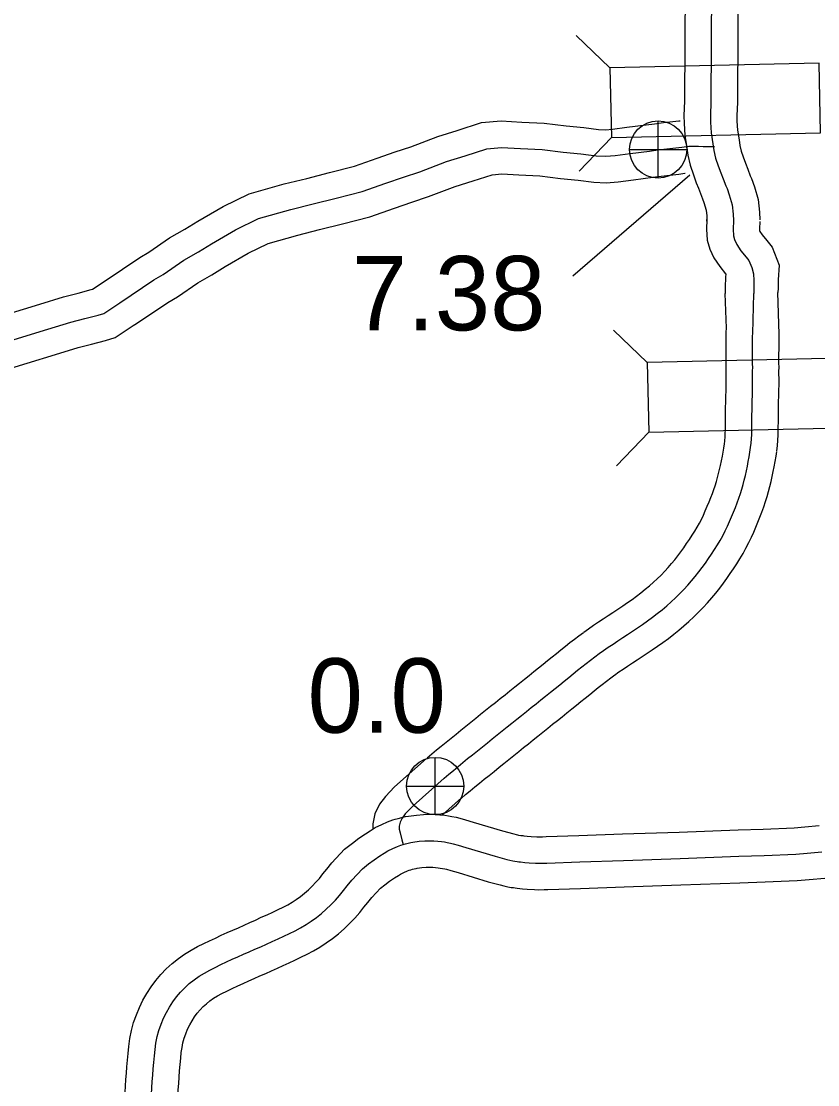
# Model space of a CAD drawing. Extents: x 31699 to 244310, y -8841 to 11474.
# Drawn here: x 147406.2 to 147707.6, y 101.4 to 503.8 of the extents above; entities that cross this region are included whole.
import ezdxf

# ---------------------------------------------------------------- set-up
doc = ezdxf.new("R2010")
doc.units = 0
for name, color, linetype in [('B_Logo', 7, 'Continuous'), ('Level 21', 7, 'Continuous'), ('R_XS_EARTHWORK_STAGE1', 7, 'Continuous'), ('R_XS_EARTHWORK_STAGE2', 7, 'Continuous'), ('S_AREA_CALC', 7, 'Continuous'), ('S_WALL_ANNOT', 7, 'Continuous')]:
    doc.layers.add(name, color=color, linetype=linetype)

msp = doc.modelspace()

# ---------------------------------------------------------------- linework, layer by layer
at = {"layer": 'B_Logo'}
for points in [[(147667.76, 581.7), (147667.17, 473.47), (147666.98, 468.05), (147667.04, 465.65), (147667.27, 461.64), (147667.91, 457.45), (147668.31, 454.99), (147668.92, 452.06), (147669.92, 449.14), (147670.93, 446.43), (147671.85, 444.24), (147672.78, 441.53), (147673.27, 440.54), (147674.07, 438.22), (147675.16, 434.37), (147675.58, 430.9), (147675.65, 428.43)], [(147443.45, 397.3), (147456.39, 405.95), (147459.87, 407.98), (147467.66, 413.38), (147473.18, 416.53), (147478.16, 419.65), (147487.29, 424.89), (147495.98, 429.18), (147508.22, 432.62), (147516.63, 434.7), (147525.3, 436.92), (147535.17, 439.43), (147544.08, 442.59), (147550.82, 444.89), (147556.97, 446.91), (147567.13, 450.77), (147574.14, 452.95), (147582.33, 455.62), (147587.92, 456.09), (147595.06, 455.67), (147603.27, 455.27), (147611.29, 454.33), (147617.97, 453.69), (147623.71, 452.96), (147627.38, 452.78), (147630.98, 453.07), (147636.55, 453.81), (147643.93, 454.72), (147647.05, 455.13), (147650.44, 455.55), (147653.89, 455.97), (147656.15, 456.23), (147658.81, 456.56), (147662.4, 456.58), (147664.27, 456.49), (147668.47, 456.39)], [(147675.65, 428.43), (147675.53, 425.22), (147675.66, 422.68), (147676.1, 421.22), (147677.01, 419.31), (147678.54, 417), (147680.53, 414.58), (147681.56, 413.27), (147682.64, 410.63), (147683.22, 408.32), (147683.39, 405.78), (147683.45, 400.86)], [(147682.19, 342.49), (147682.39, 344.18), (147682.52, 345.86), (147682.59, 347.52), (147682.63, 349.12), (147682.67, 350.66), (147682.69, 352.14), (147682.69, 353.6), (147682.7, 355.02), (147682.72, 356.42), (147682.73, 357.81), (147682.76, 359.19), (147682.79, 360.57), (147682.84, 361.94), (147682.89, 363.29), (147682.92, 364.65), (147682.94, 366.01), (147682.94, 367.37), (147682.93, 368.74), (147682.92, 370.11), (147682.91, 371.5), (147682.96, 372.85), (147682.9, 374.23), (147682.9, 375.59), (147682.91, 376.93), (147682.92, 378.26), (147682.93, 379.59), (147682.94, 380.9), (147682.94, 382.2), (147682.94, 383.45), (147682.95, 384.62), (147682.98, 385.72), (147683.45, 400.86)], [(147395.18, 380.89), (147416.16, 387.26), (147424.91, 389.96), (147430.18, 391.32), (147435.32, 392.68), (147437.36, 393.3), (147443.45, 397.3)], [(147624.86, 264.55), (147626.57, 265.78), (147628.32, 266.98), (147630.12, 268.18), (147631.94, 269.38), (147633.77, 270.58), (147635.62, 271.8), (147637.49, 273.04), (147639.38, 274.3), (147641.29, 275.59), (147643.18, 276.91), (147645.05, 278.29), (147646.88, 279.7), (147648.67, 281.15), (147650.43, 282.62), (147652.14, 284.12), (147653.79, 285.66), (147655.39, 287.23), (147656.93, 288.84), (147658.43, 290.46), (147659.87, 292.12), (147661.25, 293.77), (147662.56, 295.44), (147663.82, 297.12), (147665.05, 298.81), (147666.23, 300.51), (147667.39, 302.23), (147668.52, 303.94), (147669.61, 305.67), (147670.64, 307.41), (147671.61, 309.16), (147672.53, 310.95), (147673.38, 312.76), (147674.19, 314.56), (147674.96, 316.35), (147675.71, 318.12), (147676.43, 319.87), (147677.11, 321.61), (147677.74, 323.35), (147678.3, 325.08), (147678.83, 326.8), (147679.31, 328.52), (147679.78, 330.23), (147680.2, 331.96), (147680.58, 333.7), (147680.95, 335.47), (147681.31, 337.23), (147681.66, 338.98), (147681.94, 340.76), (147682.19, 342.49)], [(147566.15, 217.42), (147567.92, 218.9), (147569.7, 220.37), (147571.48, 221.85), (147573.28, 223.32), (147575.1, 224.8), (147576.95, 226.27), (147578.81, 227.77), (147580.68, 229.29), (147582.55, 230.79), (147584.42, 232.31), (147586.29, 233.81), (147588.15, 235.31), (147589.99, 236.79), (147591.83, 238.25), (147593.65, 239.72), (147595.47, 241.17), (147597.31, 242.64), (147599.15, 244.11), (147600.98, 245.58), (147602.81, 247.05), (147604.62, 248.5), (147606.42, 249.94), (147608.19, 251.36), (147609.92, 252.78), (147611.64, 254.17), (147613.34, 255.53), (147615.01, 256.88), (147616.65, 258.22), (147618.29, 259.54), (147619.93, 260.81), (147621.56, 262.07), (147623.2, 263.31), (147624.86, 264.55)], [(147566.15, 217.42), (147554.42, 206.96), (147551.51, 203.86), (147550.26, 202.31), (147549.54, 200.76), (147549.24, 199.21), (147549.24, 198.14), (147549.54, 196.71), (147550.2, 194.09), (147550.67, 192.3)], [(147550.67, 192.3), (147551.52, 192.57), (147552.53, 192.83), (147553.57, 193.05), (147554.31, 193.2), (147556.7, 193.51), (147558.89, 193.67), (147560.52, 193.73), (147562.34, 193.67), (147563.77, 193.59), (147565.14, 193.43), (147566.32, 193.27), (147567.33, 193.09), (147568.63, 192.85), (147569.61, 192.6), (147571.48, 192.09), (147574.37, 191.23), (147585.57, 187.84), (147589.94, 186.64), (147591.1, 186.34), (147592.14, 186.11), (147592.96, 185.99), (147593.81, 185.87), (147594.51, 185.77), (147595.09, 185.69), (147596.72, 185.51), (147598.39, 185.39), (147600.83, 185.22), (147602.05, 185.19), (147603.71, 185.23), (147605.12, 185.27), (147617.5, 185.69), (147634.02, 186.29), (147655.46, 187), (147677.75, 187.84), (147687.28, 188.13), (147699.25, 188.67), (147703.53, 188.97), (147709.19, 189.5)], [(147456.54, 112.3), (147456.78, 114.73), (147457.13, 117.16), (147457.61, 119.59), (147458.25, 121.96), (147459.06, 124.28), (147460.01, 126.53), (147461.07, 128.7), (147462.24, 130.79), (147463.53, 132.77), (147464.92, 134.67), (147466.43, 136.45), (147468.04, 138.12), (147469.76, 139.69), (147471.58, 141.12), (147473.48, 142.45), (147475.45, 143.66), (147477.49, 144.77), (147479.6, 145.82), (147481.73, 146.85), (147483.88, 147.85), (147486.03, 148.85), (147488.17, 149.81), (147490.3, 150.75), (147492.43, 151.69), (147494.59, 152.66), (147496.78, 153.64), (147498.98, 154.65), (147501.17, 155.66), (147503.35, 156.65), (147505.53, 157.64), (147507.68, 158.66), (147509.81, 159.69), (147511.89, 160.79), (147513.92, 161.98), (147515.91, 163.29), (147517.86, 164.71), (147519.76, 166.22), (147521.59, 167.82), (147523.35, 169.5), (147525.02, 171.24), (147526.61, 173.03), (147528.09, 174.89), (147529.56, 176.66), (147531.31, 178.83), (147535.31, 183.13), (147537.61, 184.95), (147539.69, 186.52), (147541.9, 188.03), (147543.53, 189.07), (147544.86, 189.9), (147546.74, 190.78), (147548.57, 191.6), (147549.86, 192.07), (147550.67, 192.3)], [(147455.41, 97.8), (147455.58, 100.18), (147455.76, 102.58), (147455.93, 105), (147456.12, 107.43), (147456.33, 109.86), (147456.54, 112.3)]]:
    msp.add_lwpolyline(points, dxfattribs=at)
at = {"layer": 'Level 21'}
for p, q in [((147647.16, 444.48), (147647.16, 466.15)), ((147636.33, 455.32), (147658, 455.32)), ((147562.82, 203.61), (147562.82, 225.27)), ((147551.99, 214.44), (147573.66, 214.44))]:
    msp.add_line(p, q, dxfattribs=at)
for centre in [(147647.16, 455.32), (147562.82, 214.44)]:
    msp.add_circle(centre, 10.83, dxfattribs=at)
at = {"layer": 'R_XS_EARTHWORK_STAGE1'}
for p, q in [((147628.94, 486.27), (147616.22, 498.44)), ((147629.51, 459.87), (147617.34, 447.16)), ((147643.04, 374.73), (147630.33, 386.9)), ((147643.61, 348.33), (147631.44, 335.62))]:
    msp.add_line(p, q, dxfattribs=at)
for points in [[(147708.12, 487.99), (147628.94, 486.27), (147629.51, 459.87), (147708.69, 461.59)], [(147722.22, 376.45), (147643.04, 374.73), (147643.61, 348.33), (147722.79, 350.05)]]:
    msp.add_lwpolyline(points, close=True, dxfattribs=at)
at = {"layer": 'R_XS_EARTHWORK_STAGE2'}
msp.add_line((147665.65, 428.18), (147665.65, 428.8), dxfattribs=at)
for points in [[(147657.76, 581.71), (147657.17, 473.68), (147656.97, 468.11), (147657.05, 465.23), (147657.32, 460.6), (147658.03, 455.9), (147658.47, 453.18), (147659.26, 449.4), (147660.51, 445.78), (147661.62, 442.75), (147662.5, 440.67), (147663.54, 437.66), (147664.02, 436.68), (147664.52, 435.23), (147665.33, 432.38), (147665.6, 430.17), (147665.65, 428.18)], [(147677.76, 581.68), (147677.17, 473.26), (147676.98, 468), (147677.03, 466.07), (147677.23, 462.69), (147677.79, 459), (147678.15, 456.8), (147678.58, 454.72), (147679.34, 452.51), (147680.23, 450.1), (147681.19, 447.82), (147682.03, 445.39), (147682.52, 444.39), (147683.61, 441.2), (147684.99, 436.35), (147685.57, 431.63), (147685.64, 428.68)], [(147437.89, 405.6), (147451.09, 414.44), (147454.5, 416.42), (147462.32, 421.85), (147468.04, 425.11), (147473.01, 428.23), (147482.59, 433.72), (147492.38, 438.56), (147505.67, 442.29), (147514.19, 444.4), (147522.83, 446.61), (147532.26, 449.01), (147540.79, 452.03), (147547.64, 454.37), (147553.63, 456.34), (147563.87, 460.23), (147571.1, 462.48), (147580.34, 465.49), (147587.8, 466.12), (147595.6, 465.65), (147604.09, 465.24), (147612.34, 464.27), (147619.07, 463.63), (147624.59, 462.93), (147627.23, 462.8), (147629.92, 463.02), (147635.28, 463.73), (147642.66, 464.64), (147645.79, 465.05), (147649.22, 465.48), (147652.73, 465.9), (147654.97, 466.16), (147655.5, 466.22)], [(147449.02, 388.99), (147461.69, 397.47), (147465.24, 399.53), (147472.99, 404.91), (147478.31, 407.94), (147483.31, 411.08), (147492, 416.06), (147499.58, 419.8), (147510.77, 422.95), (147519.07, 425), (147527.77, 427.23), (147538.08, 429.85), (147547.37, 433.14), (147554, 435.41), (147560.3, 437.49), (147570.39, 441.31), (147577.17, 443.42), (147584.33, 445.76), (147588.04, 446.07), (147594.52, 445.68), (147602.44, 445.29), (147610.23, 444.38), (147616.86, 443.75), (147622.84, 442.99), (147627.54, 442.76), (147632.03, 443.12), (147637.83, 443.89), (147645.2, 444.8), (147648.31, 445.21), (147651.65, 445.62), (147655.06, 446.04), (147657.33, 446.3), (147657.45, 446.31)], [(147665.65, 428.8), (147665.52, 425.14), (147665.73, 420.97), (147666.74, 417.61), (147668.29, 414.37), (147670.48, 411.05), (147672.74, 408.31), (147672.77, 408.27), (147672.68, 406.99), (147672.56, 403.19), (147672.54, 400.82)], [(147685.64, 428.06), (147685.54, 425.29), (147685.57, 424.58), (147685.73, 424.24), (147686.59, 422.96), (147688.32, 420.85), (147690.29, 418.35), (147693.05, 411.58), (147692.66, 405.97), (147692.55, 402.81), (147692.54, 401.16)], [(147392.82, 390.63), (147413.23, 396.82), (147422.18, 399.59), (147427.66, 401), (147432.59, 402.3), (147433.08, 402.45), (147437.97, 405.66)], [(147672.26, 343.64), (147672.43, 345.13), (147672.53, 346.45), (147672.59, 347.88), (147672.64, 349.38), (147672.67, 350.84), (147672.69, 352.23), (147672.69, 353.65), (147672.7, 355.11), (147672.72, 356.53), (147672.74, 357.95), (147672.76, 359.39), (147672.79, 360.88), (147672.85, 362.31), (147672.9, 363.61), (147672.93, 364.83), (147672.94, 366.06), (147672.94, 367.34), (147672.93, 368.67), (147672.92, 370.04), (147672.91, 371.63), (147672.95, 372.81), (147672.9, 374.03), (147672.9, 375.61), (147672.91, 377), (147672.92, 378.36), (147672.93, 379.66), (147672.94, 380.94), (147672.94, 382.2), (147672.94, 383.49), (147672.95, 384.82), (147672.99, 386.13), (147673.07, 387.7), (147672.54, 400.82)], [(147692.13, 341.33), (147692.35, 343.23), (147692.5, 345.27), (147692.58, 347.16), (147692.63, 348.86), (147692.67, 350.48), (147692.69, 352.06), (147692.69, 353.54), (147692.7, 354.94), (147692.72, 356.31), (147692.73, 357.67), (147692.75, 359), (147692.78, 360.27), (147692.83, 361.56), (147692.89, 362.97), (147692.92, 364.46), (147692.94, 365.96), (147692.94, 367.4), (147692.93, 368.81), (147692.92, 370.19), (147692.91, 371.36), (147692.96, 372.88), (147692.9, 374.43), (147692.9, 375.57), (147692.91, 376.86), (147692.92, 378.17), (147692.93, 379.52), (147692.94, 380.86), (147692.94, 382.2), (147692.94, 383.41), (147692.95, 384.41), (147692.98, 385.32), (147692.98, 385.44), (147692.54, 401.16)], [(147397.54, 371.16), (147419.09, 377.7), (147427.64, 380.34), (147432.7, 381.65), (147438.05, 383.05), (147441.65, 384.15), (147448.94, 388.93)], [(147619.03, 272.68), (147620.82, 273.96), (147622.73, 275.27), (147624.6, 276.52), (147626.44, 277.73), (147628.28, 278.94), (147630.09, 280.13), (147631.93, 281.36), (147633.82, 282.61), (147635.63, 283.84), (147637.35, 285.03), (147639.02, 286.27), (147640.68, 287.55), (147642.33, 288.88), (147643.92, 290.21), (147645.43, 291.54), (147646.87, 292.88), (147648.27, 294.26), (147649.66, 295.7), (147650.98, 297.13), (147652.25, 298.6), (147653.47, 300.07), (147654.64, 301.54), (147655.78, 303.06), (147656.89, 304.6), (147657.98, 306.17), (147659.07, 307.77), (147660.11, 309.36), (147661.07, 310.88), (147661.96, 312.39), (147662.79, 313.88), (147663.54, 315.35), (147664.3, 316.95), (147665.04, 318.61), (147665.77, 320.28), (147666.48, 321.97), (147667.15, 323.58), (147667.75, 325.13), (147668.28, 326.6), (147668.76, 328.08), (147669.23, 329.63), (147669.68, 331.19), (147670.09, 332.73), (147670.46, 334.22), (147670.8, 335.79), (147671.16, 337.5), (147671.51, 339.21), (147671.81, 340.73), (147672.05, 342.27), (147672.3, 343.93)], [(147630.69, 256.43), (147632.32, 257.59), (147633.92, 258.7), (147635.64, 259.84), (147637.43, 261.02), (147639.26, 262.22), (147641.16, 263.46), (147643.04, 264.73), (147644.94, 265.99), (147646.94, 267.34), (147649.01, 268.79), (147651.08, 270.31), (147653.07, 271.85), (147655.01, 273.41), (147656.94, 275.02), (147658.85, 276.71), (147660.71, 278.44), (147662.5, 280.2), (147664.2, 281.97), (147665.88, 283.79), (147667.49, 285.64), (147669.02, 287.48), (147670.49, 289.34), (147671.87, 291.18), (147673.2, 293.02), (147674.48, 294.86), (147675.71, 296.68), (147676.92, 298.53), (147678.14, 300.46), (147679.31, 302.43), (147680.43, 304.45), (147681.51, 306.55), (147682.46, 308.58), (147683.34, 310.52), (147684.16, 312.42), (147684.94, 314.26), (147685.72, 316.15), (147686.47, 318.09), (147687.2, 320.1), (147687.84, 322.09), (147688.42, 323.98), (147688.95, 325.85), (147689.46, 327.73), (147689.94, 329.69), (147690.36, 331.62), (147690.74, 333.44), (147691.12, 335.26), (147691.51, 337.23), (147691.83, 339.25), (147692.09, 341.04)], [(147559.73, 225.08), (147561.52, 226.58), (147563.32, 228.08), (147565.13, 229.57), (147566.96, 231.07), (147568.82, 232.58), (147570.69, 234.07), (147572.53, 235.55), (147574.4, 237.07), (147576.28, 238.58), (147578.15, 240.09), (147580.02, 241.59), (147581.87, 243.1), (147583.75, 244.6), (147585.58, 246.06), (147587.4, 247.52), (147589.24, 248.99), (147591.07, 250.45), (147592.89, 251.91), (147594.71, 253.37), (147596.56, 254.86), (147598.38, 256.31), (147600.15, 257.73), (147601.89, 259.13), (147603.62, 260.54), (147605.36, 261.95), (147607.07, 263.32), (147608.7, 264.64), (147610.36, 266), (147612.1, 267.39), (147613.81, 268.72), (147615.48, 270.01), (147617.18, 271.3), (147618.89, 272.57)], [(147572.58, 209.76), (147574.32, 211.22), (147576.07, 212.67), (147577.84, 214.13), (147579.6, 215.57), (147581.37, 217.01), (147583.2, 218.47), (147585.09, 219.99), (147586.96, 221.51), (147588.83, 223.01), (147590.69, 224.52), (147592.57, 226.02), (147594.42, 227.53), (147596.24, 228.98), (147598.08, 230.44), (147599.9, 231.91), (147601.71, 233.35), (147603.55, 234.82), (147605.41, 236.31), (147607.25, 237.79), (147609.05, 239.24), (147610.87, 240.68), (147612.69, 242.15), (147614.49, 243.6), (147616.23, 245.02), (147617.91, 246.38), (147619.61, 247.74), (147621.32, 249.12), (147622.94, 250.45), (147624.48, 251.68), (147626.05, 252.9), (147627.64, 254.12), (147629.22, 255.33), (147630.84, 256.54)], [(147559.49, 224.88), (147547.44, 214.13), (147543.97, 210.44), (147541.7, 207.63), (147539.95, 203.85), (147539.24, 200.17), (147539.24, 198.18)], [(147572.81, 209.95), (147565.54, 203.48)]]:
    msp.add_lwpolyline(points, dxfattribs=at)
at = {"layer": 'S_AREA_CALC'}
for points in [[(147446.58, 113.19), (147446.85, 115.92), (147447.26, 118.83), (147447.87, 121.87), (147448.69, 124.91), (147449.72, 127.89), (147450.91, 130.68), (147452.21, 133.34), (147453.68, 135.96), (147455.3, 138.45), (147457.06, 140.87), (147459.02, 143.16), (147461.06, 145.29), (147463.29, 147.32), (147465.62, 149.15), (147467.99, 150.81), (147470.44, 152.32), (147472.88, 153.65), (147475.2, 154.8), (147477.45, 155.88), (147479.65, 156.91), (147481.87, 157.95), (147484.11, 158.96), (147486.27, 159.9), (147488.37, 160.83), (147490.5, 161.78), (147492.65, 162.75), (147494.8, 163.73), (147497, 164.75), (147499.21, 165.75), (147501.33, 166.72), (147503.36, 167.67), (147505.29, 168.61), (147507.03, 169.53), (147508.64, 170.48), (147510.22, 171.52), (147511.81, 172.67), (147513.36, 173.9), (147514.84, 175.2), (147516.27, 176.56), (147517.67, 178.04), (147518.97, 179.48), (147520.32, 181.18), (147521.81, 182.99), (147523.75, 185.39), (147528.5, 190.49), (147531.49, 192.87), (147533.87, 194.65), (147536.38, 196.37), (147538.19, 197.53), (147540.08, 198.7), (147542.57, 199.87), (147544.82, 200.88), (147546.77, 201.58), (147547.7, 201.85)], [(147547.7, 201.85), (147548.78, 202.19), (147550.23, 202.56), (147551.56, 202.84), (147552.67, 203.07), (147555.68, 203.46), (147558.34, 203.66), (147560.5, 203.74), (147562.79, 203.66), (147564.63, 203.56), (147566.4, 203.36), (147567.9, 203.15), (147569.12, 202.93), (147570.77, 202.62), (147572.16, 202.27), (147574.23, 201.7), (147577.24, 200.81), (147588.33, 197.45), (147592.52, 196.31), (147593.45, 196.06), (147593.97, 195.95), (147594.37, 195.89), (147595.19, 195.77), (147595.93, 195.67), (147596.33, 195.61), (147597.61, 195.48), (147599.11, 195.37), (147601.3, 195.21), (147602.05, 195.19), (147603.43, 195.22), (147604.78, 195.27), (147617.16, 195.69), (147633.68, 196.28), (147655.1, 197), (147677.41, 197.83), (147686.9, 198.13), (147698.68, 198.66), (147702.72, 198.94), (147708.1, 199.45)], [(147466.5, 111.4), (147466.72, 113.54), (147466.99, 115.49), (147467.35, 117.3), (147467.81, 119.01), (147468.39, 120.68), (147469.11, 122.37), (147469.94, 124.06), (147470.8, 125.61), (147471.77, 127.09), (147472.77, 128.47), (147473.85, 129.73), (147475.02, 130.95), (147476.23, 132.06), (147477.55, 133.1), (147478.97, 134.09), (147480.45, 135), (147482.11, 135.9), (147484, 136.84), (147486.02, 137.81), (147488.12, 138.79), (147490.19, 139.76), (147492.23, 140.67), (147494.33, 141.6), (147496.49, 142.55), (147498.68, 143.53), (147500.92, 144.54), (147503.15, 145.56), (147505.33, 146.57), (147507.49, 147.55), (147509.73, 148.57), (147512, 149.64), (147514.33, 150.77), (147516.75, 152.05), (147519.2, 153.48), (147521.6, 155.06), (147523.92, 156.74), (147526.17, 158.54), (147528.35, 160.44), (147530.42, 162.43), (147532.36, 164.45), (147534.26, 166.58), (147535.86, 168.59), (147537.3, 170.34), (147538.87, 172.28), (147542.12, 175.77), (147543.72, 177.04), (147545.52, 178.39), (147547.42, 179.69), (147548.87, 180.62), (147549.63, 181.09), (147550.92, 181.69), (147552.32, 182.33), (147552.95, 182.55), (147553.65, 182.76)], [(147553.65, 182.76), (147554.27, 182.95), (147554.82, 183.09), (147555.59, 183.25), (147555.94, 183.33), (147557.72, 183.56), (147559.44, 183.69), (147560.54, 183.73), (147561.9, 183.68), (147562.92, 183.62), (147563.88, 183.51), (147564.75, 183.39), (147565.53, 183.25), (147566.49, 183.08), (147567.05, 182.93), (147568.74, 182.47), (147571.5, 181.65), (147582.8, 178.22), (147587.35, 176.98), (147588.75, 176.62), (147590.31, 176.27), (147591.54, 176.09), (147592.42, 175.97), (147593.09, 175.87), (147593.86, 175.76), (147595.84, 175.55), (147597.67, 175.42), (147600.37, 175.22), (147602.06, 175.19), (147603.99, 175.23), (147605.46, 175.28), (147617.85, 175.7), (147634.37, 176.29), (147655.81, 177.01), (147678.09, 177.84), (147687.66, 178.14), (147699.82, 178.69), (147704.35, 179), (147710.29, 179.56)], [(147445.43, 98.56), (147445.61, 100.91), (147445.78, 103.32), (147445.96, 105.75), (147446.15, 108.23), (147446.36, 110.73), (147446.58, 113.19)], [(147465.38, 97.04), (147465.55, 99.45), (147465.73, 101.85), (147465.91, 104.25), (147466.09, 106.63), (147466.29, 109), (147466.5, 111.4)]]:
    msp.add_lwpolyline(points, dxfattribs=at)
at = {"layer": 'S_WALL_ANNOT'}
msp.add_line((147614.94, 407.54), (147659.15, 445.69), dxfattribs=at)

# ---------------------------------------------------------------- texts
for s, p in [('7.38', (147531.26, 386.87)), ('0.0', (147514.51, 234.61))]:
    msp.add_text(s, height=28.16, dxfattribs=at).set_placement(p)

doc.saveas('drawing.dxf')
